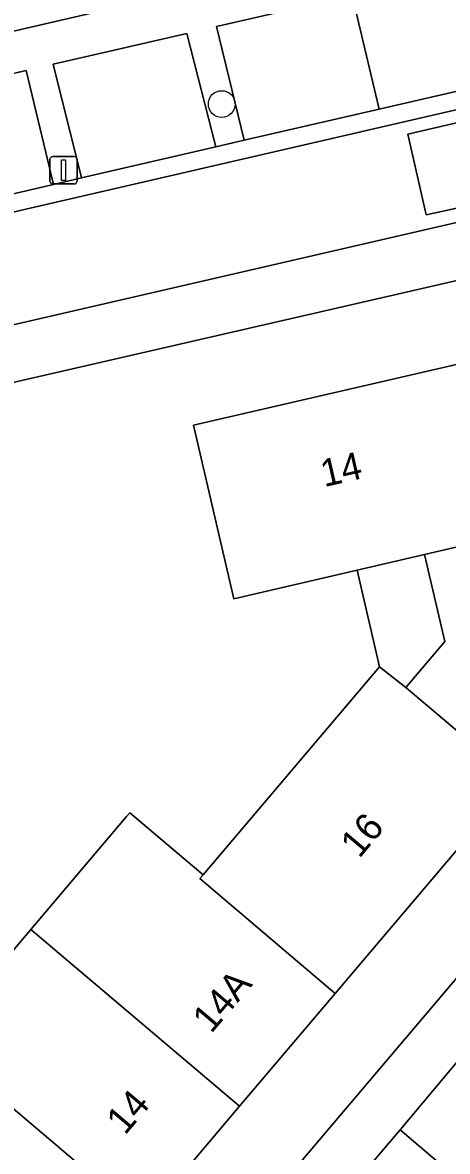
# Model space of a CAD drawing. Extents: x 156412 to 157779, y 382335 to 383768.
# Drawn here: x 156818.92 to 156834.43, y 382543.62 to 382584.85 of the extents above; entities that cross this region are included whole.
import ezdxf

# ---------------------------------------------------------------- set-up
doc = ezdxf.new("R2010")
doc.units = 0
for name, color, linetype in [('IMGEO_Berm_groen', 7, 'Continuous'), ('IMGEO_Boom', 7, 'Continuous'), ('IMGEO_Erf', 7, 'Continuous'), ('IMGEO_Lichtmast', 7, 'Continuous'), ('IMGEO_Pand', 7, 'Continuous'), ('IMGEO_Pand_nummerreeks', 7, 'Continuous'), ('IMGEO_Parkeervlak_open', 7, 'Continuous'), ('IMGEO_Rijbaan_lokaal_gesloten', 7, 'Continuous'), ('IMGEO_Rijbaan_lokaal_open', 7, 'Continuous'), ('IMGEO_Voetpad_open', 7, 'Continuous')]:
    doc.layers.add(name, color=color, linetype=linetype)

msp = doc.modelspace()

# ---------------------------------------------------------------- linework, layer by layer
at = {"layer": 'IMGEO_Berm_groen'}
msp.add_lwpolyline([(156840.532, 382545.9), (156836.723, 382549.204), (156832.703, 382544.406), (156836.503, 382541.171)], close=True, dxfattribs=at)
at = {"layer": 'IMGEO_Boom'}
msp.add_circle((156826.192, 382581.875), 0.489, dxfattribs=at)
at = {"layer": 'IMGEO_Erf'}
msp.add_lwpolyline([(156830.614, 382587.326), (156829.943, 382590.238), (156823.882, 382588.838), (156818.621, 382587.623), (156813.403, 382586.418), (156808.098, 382585.193), (156802.836, 382583.978), (156796.99, 382582.627), (156791.144, 382581.277), (156785.883, 382580.062), (156780.621, 382578.847), (156775.36, 382577.632), (156770.098, 382576.416), (156764.837, 382575.201), (156759.384, 382573.942), (156760.061, 382571.022)], close=True, dxfattribs=at)
for points in [[(156846.909, 382578.224), (156805.533, 382568.712)], [(156784.875, 382491.099), (156856.496, 382575.585), (156855.848, 382576.066)], [(156812.239, 382543.473), (156815.727, 382547.596), (156819.221, 382551.725), (156822.713, 382555.853), (156822.831, 382555.992), (156825.51, 382553.726), (156831.955, 382561.322), (156831.14, 382564.849), (156826.629, 382563.807), (156825.164, 382570.15), (156835.122, 382572.451), (156845.049, 382574.744), (156846.509, 382568.408), (156842.791, 382564.053), (156842.016, 382567.39), (156836.576, 382566.122), (156833.593, 382565.426), (156834.331, 382562.243), (156832.912, 382560.568), (156836.926, 382557.168), (156830.333, 382549.387), (156826.844, 382545.267), (156823.342, 382541.134)]]:
    msp.add_lwpolyline(points, dxfattribs=at)
at = {"layer": 'IMGEO_Lichtmast'}
for p, q in [((156819.918, 382579.058), (156819.918, 382579.858)), ((156819.918, 382579.858), (156819.918, 382579.058)), ((156820.018, 382579.958), (156820.808, 382579.958)), ((156820.808, 382579.958), (156820.018, 382579.958)), ((156820.908, 382579.858), (156820.908, 382579.058)), ((156820.908, 382579.058), (156820.908, 382579.858)), ((156820.808, 382578.958), (156820.018, 382578.958)), ((156820.018, 382578.958), (156820.808, 382578.958))]:
    msp.add_line(p, q, dxfattribs=at)
msp.add_lwpolyline([(156820.338, 382579.833), (156820.488, 382579.833), (156820.488, 382579.083), (156820.338, 382579.083), (156820.338, 382579.833)], dxfattribs=at)
for centre, start, end in [((156820.018, 382579.858), 90, 180), ((156820.018, 382579.858), 90, 180), ((156820.808, 382579.858), 0, 90), ((156820.808, 382579.858), 360, 90), ((156820.018, 382579.058), 180, 270), ((156820.018, 382579.058), 180, 270), ((156820.808, 382579.058), 270, 0), ((156820.808, 382579.058), 270, 0)]:
    msp.add_arc(centre, 0.1, start, end, dxfattribs=at)
at = {"layer": 'IMGEO_Pand'}
for points in [[(156836.576, 382566.122), (156835.122, 382572.451), (156825.164, 382570.15), (156826.629, 382563.807), (156831.14, 382564.849), (156833.593, 382565.426)], [(156831.14, 382564.849), (156831.955, 382561.322), (156832.912, 382560.568), (156834.331, 382562.243), (156833.593, 382565.426)], [(156830.333, 382549.387), (156836.926, 382557.168), (156832.912, 382560.568), (156831.955, 382561.322), (156825.51, 382553.726), (156825.388, 382553.583)], [(156826.844, 382545.267), (156830.333, 382549.387), (156825.388, 382553.583), (156825.51, 382553.726), (156822.831, 382555.992), (156822.713, 382555.853), (156819.221, 382551.725)], [(156826.844, 382545.267), (156819.221, 382551.725), (156815.727, 382547.596), (156823.342, 382541.134)], [(156815.727, 382547.596), (156812.239, 382543.473), (156819.86, 382537.024), (156823.342, 382541.134)]]:
    msp.add_lwpolyline(points, close=True, dxfattribs=at)
at = {"layer": 'IMGEO_Parkeervlak_open'}
for points in [[(156830.955, 382585.851), (156826.004, 382584.706), (156827.007, 382580.55), (156831.935, 382581.69)], [(156824.912, 382584.453), (156820.039, 382583.326), (156821.066, 382579.175), (156825.98, 382580.312)], [(156819.046, 382583.096), (156814.058, 382581.942), (156815.056, 382577.785), (156820.053, 382578.941)], [(156836.503, 382541.171), (156832.703, 382544.406), (156829.453, 382540.589), (156833.261, 382537.329)]]:
    msp.add_lwpolyline(points, close=True, dxfattribs=at)
at = {"layer": 'IMGEO_Rijbaan_lokaal_gesloten'}
msp.add_lwpolyline([(156847.074, 382584.513), (156759.529, 382564.293), (156760.387, 382560.376), (156762.402, 382560.842), (156845.95, 382580.133)], dxfattribs=at)
msp.add_lwpolyline([(156832.98, 382580.781), (156835.448, 382581.346), (156836.106, 382578.359), (156833.649, 382577.825)], close=True, dxfattribs=at)
at = {"layer": 'IMGEO_Rijbaan_lokaal_open'}
for points in [[(156846.914, 382585.124), (156845.771, 382584.863), (156844.456, 382584.562), (156841.972, 382583.994), (156840.894, 382583.748), (156836.003, 382582.63), (156831.935, 382581.69), (156827.007, 382580.55), (156825.98, 382580.312), (156821.066, 382579.175), (156820.053, 382578.941), (156815.056, 382577.785), (156814.008, 382577.542), (156804.335, 382575.304), (156802.952, 382574.984), (156800.441, 382574.403), (156799.271, 382574.133), (156791.99, 382572.448), (156790.817, 382572.176), (156785.914, 382571.042), (156784.743, 382570.771), (156782.406, 382570.23), (156781.292, 382569.972)], [(156758.977, 382564.166), (156759.529, 382564.293), (156847.074, 382584.513)]]:
    msp.add_lwpolyline(points, dxfattribs=at)
msp.add_lwpolyline([(156833.649, 382577.825), (156836.106, 382578.359), (156835.448, 382581.346), (156832.98, 382580.781)], close=True, dxfattribs=at)
at = {"layer": 'IMGEO_Voetpad_open'}
for points in [[(156862.931, 382585.667), (156863.333, 382585.351), (156864.221, 382584.653), (156871.455, 382593.202), (156868.154, 382596.018), (156834.65, 382588.258), (156833.281, 382587.934), (156830.614, 382587.326), (156760.061, 382571.022), (156760.417, 382569.534), (156761.414, 382569.765), (156766.161, 382570.863), (156767.11, 382566.691), (156769.209, 382567.177), (156768.23, 382571.341), (156780.307, 382574.135)], [(156814.058, 382581.942), (156819.046, 382583.096), (156820.053, 382578.941), (156821.066, 382579.175), (156820.039, 382583.326), (156824.912, 382584.453), (156825.98, 382580.312), (156827.007, 382580.55), (156826.004, 382584.706), (156830.955, 382585.851), (156831.935, 382581.69), (156836.003, 382582.63), (156835.013, 382586.749), (156839.933, 382587.885), (156840.894, 382583.748), (156841.972, 382583.994), (156841.03, 382588.138), (156843.483, 382588.705), (156844.456, 382584.562), (156845.771, 382584.863), (156844.725, 382588.992), (156846.631, 382589.432)], [(156846.459, 382580.188), (156845.95, 382580.133), (156762.402, 382560.842), (156762.868, 382558.825), (156803.79, 382568.291), (156805.533, 382568.712), (156846.909, 382578.224)], [(156858.275, 382574.531), (156859.329, 382575.743), (156857.81, 382577.079), (156856.496, 382575.585), (156784.875, 382491.099)], [(156825.562, 382536.018), (156828.72, 382539.728), (156829.453, 382540.589), (156832.703, 382544.406), (156836.723, 382549.204), (156841.535, 382554.878), (156842.26, 382555.733), (156843.897, 382557.663), (156848.622, 382563.205), (156853.438, 382568.866), (156854.147, 382569.699), (156855.833, 382571.681), (156859.65, 382568.411), (156860.138, 382569.338), (156860.522, 382570.35), (156858.613, 382571.978)]]:
    msp.add_lwpolyline(points, dxfattribs=at)

# ---------------------------------------------------------------- texts
at = {"layer": 'IMGEO_Pand_nummerreeks'}
for s, rotation, p in [('14', 13.0069, (156829.931, 382567.88)), ('16', 49.891, (156831.21, 382554.294)), ('14A', 49.7094, (156825.806, 382547.898)), ('14', 49.7126, (156822.659, 382544.185))]:
    msp.add_text(s, height=1, rotation=rotation, dxfattribs=at).set_placement(p)

doc.saveas('drawing.dxf')
